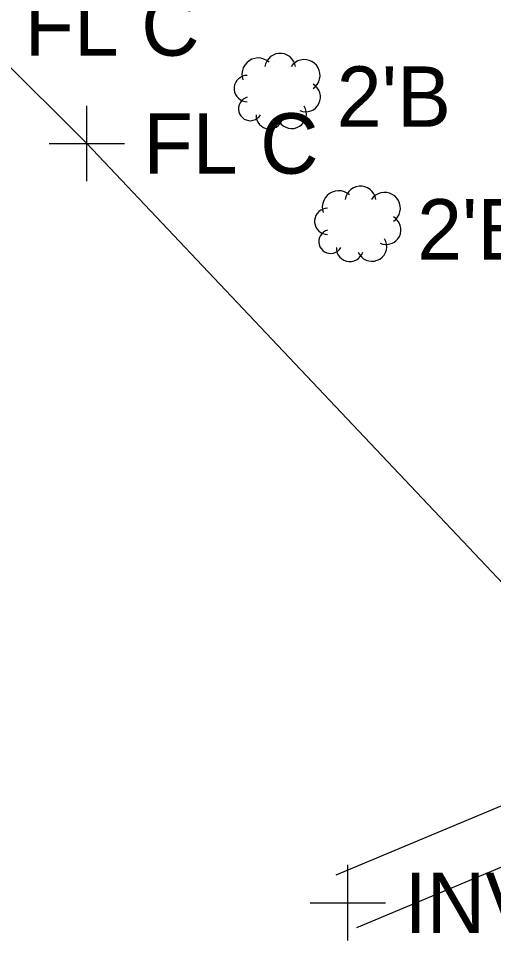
# Model space of a CAD drawing. Extents: x 1363693 to 1365209, y 422201 to 424153.
# Drawn here: x 1364161.46 to 1364174.05, y 423038.59 to 423063 of the extents above; entities that cross this region are included whole.
import ezdxf

# ---------------------------------------------------------------- set-up
doc = ezdxf.new("R2010")
doc.units = 0
for name, color, linetype in [('DR_X_Storm_Sewer', 7, 'Continuous'), ('RD_X_Fence', 7, 'Continuous'), ('SV_X_Shot_Marker', 7, 'Continuous'), ('VG_X_Cells', 7, 'Continuous'), ('VG_X_Text', 7, 'Continuous')]:
    doc.layers.add(name, color=color, linetype=linetype)

msp = doc.modelspace()

# ---------------------------------------------------------------- linework, layer by layer
at = {"layer": 'DR_X_Storm_Sewer'}
for points in [[(1364169.88, 423040.329), (1364293.497, 423091.992), (1364303.029, 423086.6)], [(1364302.291, 423085.294), (1364293.373, 423090.338), (1364170.416, 423038.928)]]:
    msp.add_lwpolyline(points, dxfattribs=at)
at = {"layer": 'RD_X_Fence'}
for p, q in [((1364160.121, 423062.812), (1364163.271, 423059.689)), ((1364163.271, 423059.689), (1364178.212, 423043.894))]:
    msp.add_line(p, q, dxfattribs=at)
at = {"layer": 'SV_X_Shot_Marker'}
for p, q in [((1364163.271, 423058.689), (1364163.271, 423060.689)), ((1364162.271, 423059.689), (1364164.271, 423059.689)), ((1364170.184, 423038.59), (1364170.184, 423040.59)), ((1364169.184, 423039.59), (1364171.184, 423039.59))]:
    msp.add_line(p, q, dxfattribs=at)
at = {"layer": 'VG_X_Cells'}
for points in [[(1364168.102, 423061.839), (1364168.037, 423061.888), (1364167.964, 423061.923), (1364167.885, 423061.945), (1364167.803, 423061.951), (1364167.722, 423061.941), (1364167.644, 423061.917), (1364167.573, 423061.878), (1364167.509, 423061.827), (1364167.457, 423061.764), (1364167.417, 423061.693), (1364167.391, 423061.616), (1364167.381, 423061.535), (1364167.386, 423061.453), (1364167.406, 423061.374)], [(1364168.799, 423061.723), (1364168.78, 423061.798), (1364168.748, 423061.869), (1364168.703, 423061.933), (1364168.646, 423061.987), (1364168.581, 423062.029), (1364168.508, 423062.058), (1364168.432, 423062.073), (1364168.353, 423062.073), (1364168.277, 423062.058), (1364168.204, 423062.029), (1364168.139, 423061.987), (1364168.082, 423061.933), (1364168.037, 423061.869), (1364168.004, 423061.798), (1364167.986, 423061.723)], [(1364169.263, 423061.142), (1364169.324, 423061.191), (1364169.374, 423061.25), (1364169.413, 423061.318), (1364169.438, 423061.392), (1364169.449, 423061.468), (1364169.446, 423061.546), (1364169.428, 423061.622), (1364169.397, 423061.693), (1364169.353, 423061.758), (1364169.298, 423061.813), (1364169.234, 423061.856), (1364169.163, 423061.888), (1364169.087, 423061.905), (1364169.009, 423061.908), (1364168.932, 423061.897), (1364168.859, 423061.872), (1364168.791, 423061.833), (1364168.732, 423061.783), (1364168.683, 423061.723)], [(1364167.522, 423061.49), (1364167.458, 423061.484), (1364167.396, 423061.467), (1364167.338, 423061.438), (1364167.287, 423061.399), (1364167.244, 423061.352), (1364167.21, 423061.297), (1364167.187, 423061.237), (1364167.175, 423061.174), (1364167.175, 423061.11), (1364167.187, 423061.047), (1364167.21, 423060.987), (1364167.244, 423060.932), (1364167.287, 423060.885), (1364167.338, 423060.846), (1364167.396, 423060.817), (1364167.458, 423060.8), (1364167.522, 423060.794)], [(1364168.915, 423060.561), (1364168.985, 423060.538), (1364169.059, 423060.528), (1364169.133, 423060.533), (1364169.205, 423060.551), (1364169.272, 423060.583), (1364169.331, 423060.627), (1364169.382, 423060.681), (1364169.421, 423060.744), (1364169.448, 423060.813), (1364169.461, 423060.886), (1364169.46, 423060.96), (1364169.445, 423061.033), (1364169.417, 423061.101), (1364169.376, 423061.163), (1364169.324, 423061.216), (1364169.263, 423061.258)], [(1364167.522, 423060.91), (1364167.464, 423060.889), (1364167.411, 423060.857), (1364167.366, 423060.815), (1364167.33, 423060.765), (1364167.304, 423060.71), (1364167.289, 423060.65), (1364167.287, 423060.589), (1364167.296, 423060.528), (1364167.317, 423060.47), (1364167.349, 423060.418), (1364167.391, 423060.372), (1364167.44, 423060.336), (1364167.496, 423060.31), (1364167.556, 423060.295), (1364167.617, 423060.292), (1364167.678, 423060.302), (1364167.736, 423060.323), (1364167.788, 423060.354), (1364167.834, 423060.396), (1364167.87, 423060.445)], [(1364168.334, 423060.329), (1364168.369, 423060.262), (1364168.417, 423060.202), (1364168.474, 423060.153), (1364168.541, 423060.116), (1364168.613, 423060.093), (1364168.688, 423060.084), (1364168.764, 423060.089), (1364168.837, 423060.11), (1364168.905, 423060.143), (1364168.965, 423060.19), (1364169.015, 423060.247), (1364169.053, 423060.313), (1364169.078, 423060.385), (1364169.088, 423060.46), (1364169.083, 423060.536), (1364169.064, 423060.609), (1364169.031, 423060.678)], [(1364167.754, 423060.445), (1364167.758, 423060.377), (1364167.775, 423060.311), (1364167.804, 423060.249), (1364167.844, 423060.193), (1364167.895, 423060.147), (1364167.953, 423060.111), (1364168.017, 423060.087), (1364168.085, 423060.076), (1364168.154, 423060.078), (1364168.22, 423060.093), (1364168.283, 423060.12), (1364168.339, 423060.159), (1364168.387, 423060.208), (1364168.425, 423060.266), (1364168.451, 423060.329)], [(1364170.231, 423058.325), (1364170.166, 423058.374), (1364170.093, 423058.409), (1364170.014, 423058.431), (1364169.932, 423058.437), (1364169.851, 423058.427), (1364169.773, 423058.403), (1364169.702, 423058.364), (1364169.638, 423058.313), (1364169.586, 423058.25), (1364169.546, 423058.179), (1364169.52, 423058.102), (1364169.51, 423058.021), (1364169.515, 423057.939), (1364169.535, 423057.86)], [(1364170.928, 423058.209), (1364170.909, 423058.284), (1364170.877, 423058.355), (1364170.832, 423058.419), (1364170.775, 423058.473), (1364170.71, 423058.515), (1364170.637, 423058.544), (1364170.561, 423058.559), (1364170.482, 423058.559), (1364170.406, 423058.544), (1364170.333, 423058.515), (1364170.268, 423058.473), (1364170.211, 423058.419), (1364170.166, 423058.355), (1364170.133, 423058.284), (1364170.115, 423058.209)], [(1364171.392, 423057.628), (1364171.453, 423057.677), (1364171.503, 423057.736), (1364171.542, 423057.804), (1364171.567, 423057.878), (1364171.578, 423057.954), (1364171.575, 423058.032), (1364171.557, 423058.108), (1364171.526, 423058.179), (1364171.482, 423058.244), (1364171.427, 423058.299), (1364171.363, 423058.342), (1364171.292, 423058.374), (1364171.216, 423058.391), (1364171.138, 423058.394), (1364171.061, 423058.383), (1364170.988, 423058.358), (1364170.92, 423058.319), (1364170.861, 423058.269), (1364170.812, 423058.209)], [(1364169.651, 423057.976), (1364169.587, 423057.97), (1364169.525, 423057.953), (1364169.467, 423057.924), (1364169.416, 423057.885), (1364169.373, 423057.838), (1364169.339, 423057.783), (1364169.316, 423057.723), (1364169.304, 423057.66), (1364169.304, 423057.596), (1364169.316, 423057.533), (1364169.339, 423057.473), (1364169.373, 423057.418), (1364169.416, 423057.371), (1364169.467, 423057.332), (1364169.525, 423057.303), (1364169.587, 423057.286), (1364169.651, 423057.28)], [(1364171.044, 423057.047), (1364171.114, 423057.024), (1364171.188, 423057.014), (1364171.262, 423057.019), (1364171.334, 423057.037), (1364171.401, 423057.069), (1364171.46, 423057.113), (1364171.511, 423057.167), (1364171.55, 423057.23), (1364171.577, 423057.299), (1364171.59, 423057.372), (1364171.589, 423057.446), (1364171.574, 423057.519), (1364171.546, 423057.587), (1364171.505, 423057.649), (1364171.453, 423057.702), (1364171.392, 423057.744)], [(1364169.651, 423057.396), (1364169.593, 423057.375), (1364169.54, 423057.343), (1364169.495, 423057.301), (1364169.459, 423057.251), (1364169.433, 423057.196), (1364169.418, 423057.136), (1364169.416, 423057.075), (1364169.425, 423057.014), (1364169.446, 423056.956), (1364169.478, 423056.904), (1364169.52, 423056.858), (1364169.569, 423056.822), (1364169.625, 423056.796), (1364169.685, 423056.781), (1364169.746, 423056.778), (1364169.807, 423056.788), (1364169.865, 423056.809), (1364169.917, 423056.84), (1364169.963, 423056.882), (1364169.999, 423056.931)], [(1364170.463, 423056.815), (1364170.498, 423056.748), (1364170.546, 423056.688), (1364170.603, 423056.639), (1364170.67, 423056.602), (1364170.742, 423056.579), (1364170.817, 423056.57), (1364170.893, 423056.575), (1364170.966, 423056.596), (1364171.034, 423056.629), (1364171.094, 423056.676), (1364171.144, 423056.733), (1364171.182, 423056.799), (1364171.207, 423056.871), (1364171.217, 423056.946), (1364171.212, 423057.022), (1364171.193, 423057.095), (1364171.16, 423057.164)], [(1364169.883, 423056.931), (1364169.887, 423056.863), (1364169.904, 423056.797), (1364169.933, 423056.735), (1364169.973, 423056.679), (1364170.024, 423056.633), (1364170.082, 423056.597), (1364170.146, 423056.573), (1364170.214, 423056.562), (1364170.283, 423056.564), (1364170.349, 423056.579), (1364170.412, 423056.606), (1364170.468, 423056.645), (1364170.516, 423056.694), (1364170.554, 423056.752), (1364170.58, 423056.815)]]:
    msp.add_lwpolyline(points, dxfattribs=at)

# ---------------------------------------------------------------- texts
at = {"layer": 'SV_X_Shot_Marker'}
for s, p in [('FL C', (1364161.621, 423062.012)), ('FL C', (1364164.771, 423058.889)), ('INV18RCP', (1364171.684, 423038.79))]:
    msp.add_text(s, height=1.6, dxfattribs=at).set_placement(p)
at = {"layer": 'VG_X_Text'}
for p in [(1364169.892, 423060.129), (1364172.021, 423056.615)]:
    msp.add_text("2'B", height=1.6, dxfattribs=at).set_placement(p)

doc.saveas('drawing.dxf')
